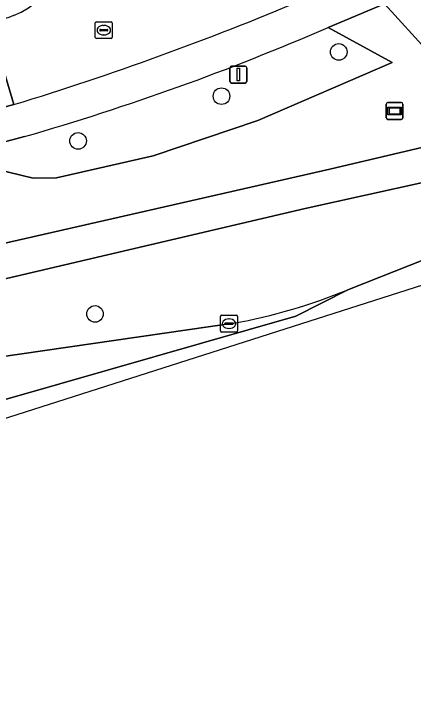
# Model space of a CAD drawing. Extents: x 162542 to 163147, y 380779 to 381521.
# Drawn here: x 162963.26 to 162986.83, y 380848.61 to 380889.76 of the extents above; entities that cross this region are included whole.
import ezdxf

# ---------------------------------------------------------------- set-up
doc = ezdxf.new("R2010")
doc.units = 0
for name, color, linetype in [('IMGEO_Berm_groen', 7, 'Continuous'), ('IMGEO_Boom', 7, 'Continuous'), ('IMGEO_Fietspad_gesloten', 7, 'Continuous'), ('IMGEO_Kolk', 7, 'Continuous'), ('IMGEO_Lichtmast', 7, 'Continuous'), ('IMGEO_Parkeervlak_open', 7, 'Continuous'), ('IMGEO_Rijbaan_lokaal_gesloten', 7, 'Continuous'), ('IMGEO_Rijbaan_lokaal_open', 7, 'Continuous'), ('IMGEO_Rioolput', 7, 'Continuous'), ('IMGEO_Verklikker', 7, 'Continuous'), ('IMGEO_Voetpad_open', 7, 'Continuous')]:
    doc.layers.add(name, color=color, linetype=linetype)

msp = doc.modelspace()

# ---------------------------------------------------------------- linework, layer by layer
at = {"layer": 'IMGEO_Berm_groen'}
for points in [[(163032.825, 380915.056), (163028.14, 380916.069), (163027.704, 380916.494), (163026.398, 380915.446), (163026.852, 380914.875), (163029.222, 380911.894), (163015.639, 380901.782), (163005.135, 380895.121), (163000, 380892.279), (162996.571, 380890.66), (162994.351, 380889.858), (162987.769, 380887.481), (162985.147, 380890.359), (162981.807, 380888.959), (162985.587, 380886.894), (162977.653, 380883.468), (162971.484, 380881.387), (162965.784, 380880.08), (162964.388, 380880.068), (162962.192, 380880.601), (162961.24, 380881.122), (162960.574, 380881.637), (162957.747, 380880.857), (162952.326, 380879.386)], [(162985.147, 380890.359), (162987.769, 380887.481), (162994.351, 380889.858), (162992.626, 380893.488)], [(162985.587, 380886.894), (162981.807, 380888.959)], [(162963.894, 380882.524), (162960.574, 380881.637), (162961.24, 380881.122), (162962.192, 380880.601), (162964.388, 380880.068), (162965.784, 380880.08), (162971.484, 380881.387), (162977.653, 380883.468), (162985.587, 380886.894)], [(162943.586, 380871.808), (162948.634, 380873.022), (162981.91, 380880.599), (162998.029, 380884.384), (163000, 380884.843)], [(163000, 380882.564), (162998.274, 380882.204), (162980.452, 380878.271), (162960.87, 380873.691), (162944.079, 380869.631)], [(162982.977, 380873.478), (162987.597, 380875.302), (162996.092, 380879.027)], [(162960.845, 380869.284), (162976.218, 380871.503)]]:
    msp.add_lwpolyline(points, dxfattribs=at)
for centre, radius, start, end in [((162923.416, 381023.352), 146.529, 286.03623, 293.48404), ((162970.328, 380904.212), 33.235, 280.2073, 292.3697)]:
    msp.add_arc(centre, radius, start, end, dxfattribs=at)
at = {"layer": 'IMGEO_Boom'}
for centre in [(162982.439, 380887.514), (162975.516, 380884.903), (162967.049, 380882.264), (162968.049, 380872.054)]:
    msp.add_circle(centre, 0.489, dxfattribs=at)
at = {"layer": 'IMGEO_Fietspad_gesloten'}
for points in [[(163000, 380884.843), (162998.029, 380884.384), (162981.91, 380880.599), (162948.634, 380873.022), (162943.586, 380871.808)], [(162980.452, 380878.271), (162998.274, 380882.204), (163000, 380882.564)], [(162944.079, 380869.631), (162960.87, 380873.691), (162980.452, 380878.271)]]:
    msp.add_lwpolyline(points, dxfattribs=at)
at = {"layer": 'IMGEO_Kolk'}
for p, q in [((162975.461, 380871.048), (162975.461, 380871.9)), ((162975.536, 380871.974), (162976.388, 380871.974)), ((162975.949, 380871.754), (162975.974, 380871.754)), ((162976.462, 380871.9), (162976.462, 380871.048)), ((162975.72, 380871.468), (162975.72, 380871.48)), ((162976.158, 380871.431), (162975.76, 380871.431)), ((162975.763, 380871.517), (162976.161, 380871.517)), ((162976.204, 380871.48), (162976.204, 380871.468)), ((162976.388, 380870.974), (162975.536, 380870.974)), ((162975.972, 380871.194), (162975.947, 380871.194))]:
    msp.add_line(p, q, dxfattribs=at)
for points in [[(162975.461, 380871.048), (162975.461, 380871.9)], [(162975.536, 380871.974), (162976.388, 380871.974)], [(162976.462, 380871.9), (162976.462, 380871.048)], [(162976.388, 380870.974), (162975.536, 380870.974)]]:
    msp.add_lwpolyline(points, dxfattribs=at)
for centre, radius, start, end in [((162975.538, 380871.898), 0.0765, 91.552, 178.448), ((162975.538, 380871.898), 0.0765, 91.552, 178.448), ((162976.386, 380871.898), 0.0765, 1.552, 88.448), ((162976.386, 380871.898), 0.0765, 1.552, 88.448), ((162975.76, 380871.477), 0.0403, 85.8775, 175.7526), ((162975.757, 380871.467), 0.0366, 178.938, 274.7102), ((162976.161, 380871.474), 0.043, 264.8664, 352.4533), ((162976.165, 380871.479), 0.0386, 1.7309, 96.639), ((162975.538, 380871.05), 0.0765, 181.552, 268.448), ((162975.538, 380871.05), 0.0765, 181.552, 268.448), ((162976.386, 380871.05), 0.0765, 271.552, 358.448), ((162976.386, 380871.05), 0.0765, 271.552, 358.448)]:
    msp.add_arc(centre, radius, start, end, dxfattribs=at)
for centre, major_axis, ratio, start_param, end_param in [((162975.948, 380871.474), (-0.387, 0.002), 0.722429, 4.712389, 7.853982), ((162975.973, 380871.474), (-0.39, 0.002), 0.717154, 1.570796, 4.712389)]:
    msp.add_ellipse(centre, major_axis=major_axis, ratio=ratio, start_param=start_param, end_param=end_param, dxfattribs=at)
at = {"layer": 'IMGEO_Lichtmast'}
for p, q in [((162976.016, 380885.779), (162976.016, 380886.579)), ((162976.016, 380886.579), (162976.016, 380885.779)), ((162976.116, 380886.679), (162976.906, 380886.679)), ((162976.906, 380886.679), (162976.116, 380886.679)), ((162977.006, 380886.579), (162977.006, 380885.779)), ((162977.006, 380885.779), (162977.006, 380886.579)), ((162976.906, 380885.679), (162976.116, 380885.679)), ((162976.116, 380885.679), (162976.906, 380885.679))]:
    msp.add_line(p, q, dxfattribs=at)
msp.add_lwpolyline([(162976.436, 380886.554), (162976.586, 380886.554), (162976.586, 380885.804), (162976.436, 380885.804), (162976.436, 380886.554)], dxfattribs=at)
for centre, start, end in [((162976.116, 380886.579), 90, 180), ((162976.116, 380886.579), 90, 180), ((162976.906, 380886.579), 0, 90), ((162976.906, 380886.579), 360, 90), ((162976.116, 380885.779), 180, 270), ((162976.116, 380885.779), 180, 270), ((162976.906, 380885.779), 270, 0), ((162976.906, 380885.779), 270, 0)]:
    msp.add_arc(centre, 0.1, start, end, dxfattribs=at)
at = {"layer": 'IMGEO_Parkeervlak_open'}
for points in [[(162981.807, 380888.959), (162985.147, 380890.359)], [(162963.261, 380884.408), (162959.71, 380883.443), (162957.337, 380882.829), (162948.536, 380880.483), (162948.733, 380880.486)], [(162952.326, 380879.386), (162957.747, 380880.857), (162960.574, 380881.637), (162963.894, 380882.524)]]:
    msp.add_lwpolyline(points, dxfattribs=at)
for centre, radius, start, end in [((162911.249, 381054.475), 177.842, 287.00523, 292.85031), ((162923.416, 381023.352), 146.529, 286.03623, 293.48404)]:
    msp.add_arc(centre, radius, start, end, dxfattribs=at)
at = {"layer": 'IMGEO_Rijbaan_lokaal_gesloten'}
for points in [[(162787.736, 380824.925), (162773.468, 380824.421), (162753.989, 380823.721), (162752.754, 380823.675), (162751.742, 380823.6), (162744.848, 380823.062), (162745.654, 380815.695), (162759.589, 380817.5), (162760.598, 380817.635), (162795.7, 380822.173), (162811.563, 380826.614), (162866.805, 380840.194), (162961.021, 380865.351), (162999.415, 380877.602), (163031.826, 380898.727), (163062.369, 380926.22)], [(162996.092, 380879.027), (162987.597, 380875.302), (162982.977, 380873.478), (162979.916, 380871.919), (162963.164, 380867.112), (162955.351, 380864.92), (162945.8, 380862.241), (162939.106, 380860.348), (162932.457, 380858.689), (162931.988, 380858.569), (162897.556, 380849.355)], [(162932.457, 380858.689), (162939.106, 380860.348), (162945.8, 380862.241), (162955.351, 380864.92), (162963.164, 380867.112), (162979.916, 380871.919), (162982.977, 380873.478)], [(162976.218, 380871.503), (162960.845, 380869.284)]]:
    msp.add_lwpolyline(points, dxfattribs=at)
msp.add_arc((162970.328, 380904.212), 33.235, 280.2073, 292.3697, dxfattribs=at)
at = {"layer": 'IMGEO_Rijbaan_lokaal_open'}
for points in [[(162963.226, 380889.656), (162962.964, 380889.555), (162961.81, 380889.219), (162963.261, 380884.408)], [(162959.71, 380883.443), (162963.261, 380884.408), (162961.81, 380889.219), (162940.543, 380883.433), (162923.585, 380878.855), (162923.462, 380878.822), (162924.723, 380874.074), (162924.902, 380874.121), (162926.218, 380874.472), (162927.206, 380874.686), (162928.207, 380874.818), (162928.995, 380874.863), (162929.358, 380874.849), (162932.427, 380875.697), (162936.217, 380876.74), (162941.412, 380878.122), (162945.116, 380879.111), (162945.222, 380878.939)]]:
    msp.add_lwpolyline(points, dxfattribs=at)
for centre, radius, start, end in [((162961.073, 380894.855), 5.627, 292.4998, 12.2317), ((162911.249, 381054.475), 177.842, 287.00523, 292.85031)]:
    msp.add_arc(centre, radius, start, end, dxfattribs=at)
at = {"layer": 'IMGEO_Rioolput'}
for p, q in [((162968.066, 380888.374), (162968.066, 380889.226)), ((162968.141, 380889.3), (162968.993, 380889.3)), ((162968.554, 380889.08), (162968.579, 380889.08)), ((162969.067, 380889.226), (162969.067, 380888.374)), ((162968.325, 380888.794), (162968.325, 380888.806)), ((162968.763, 380888.757), (162968.365, 380888.757)), ((162968.368, 380888.843), (162968.766, 380888.843)), ((162968.577, 380888.52), (162968.552, 380888.52)), ((162968.809, 380888.806), (162968.809, 380888.794)), ((162968.993, 380888.3), (162968.141, 380888.3))]:
    msp.add_line(p, q, dxfattribs=at)
for points in [[(162968.066, 380888.374), (162968.066, 380889.226)], [(162968.141, 380889.3), (162968.993, 380889.3)], [(162969.067, 380889.226), (162969.067, 380888.374)], [(162968.993, 380888.3), (162968.141, 380888.3)]]:
    msp.add_lwpolyline(points, dxfattribs=at)
for centre, radius, start, end in [((162968.143, 380889.224), 0.0765, 91.552, 178.448), ((162968.143, 380889.224), 0.0765, 91.552, 178.448), ((162968.991, 380889.224), 0.0765, 1.552, 88.448), ((162968.991, 380889.224), 0.0765, 1.552, 88.448), ((162968.365, 380888.803), 0.0403, 85.8775, 175.7526), ((162968.362, 380888.793), 0.0366, 178.938, 274.7102), ((162968.766, 380888.8), 0.043, 264.8664, 352.4533), ((162968.77, 380888.805), 0.0386, 1.7309, 96.639), ((162968.143, 380888.376), 0.0765, 181.552, 268.448), ((162968.143, 380888.376), 0.0765, 181.552, 268.448), ((162968.991, 380888.376), 0.0765, 271.552, 358.448), ((162968.991, 380888.376), 0.0765, 271.552, 358.448)]:
    msp.add_arc(centre, radius, start, end, dxfattribs=at)
for centre, major_axis, ratio, start_param, end_param in [((162968.553, 380888.8), (-0.387, 0.002), 0.722429, 4.712389, 7.853982), ((162968.578, 380888.8), (-0.39, 0.002), 0.717154, 1.570796, 4.712389)]:
    msp.add_ellipse(centre, major_axis=major_axis, ratio=ratio, start_param=start_param, end_param=end_param, dxfattribs=at)
at = {"layer": 'IMGEO_Verklikker'}
for p, q in [((162985.242, 380883.631), (162985.242, 380884.431)), ((162985.242, 380884.431), (162985.242, 380883.631)), ((162985.342, 380884.531), (162986.132, 380884.531)), ((162986.132, 380884.531), (162985.342, 380884.531)), ((162986.232, 380884.431), (162986.232, 380883.631)), ((162986.232, 380883.631), (162986.232, 380884.431)), ((162986.132, 380883.531), (162985.342, 380883.531)), ((162985.342, 380883.531), (162986.132, 380883.531))]:
    msp.add_line(p, q, dxfattribs=at)
for points in [[(162985.343, 380884.263), (162986.131, 380884.263), (162986.131, 380883.799), (162985.343, 380883.799), (162985.343, 380884.263)], [(162985.408, 380884.198), (162985.408, 380883.864), (162986.066, 380883.864), (162986.066, 380884.198), (162985.408, 380884.198)]]:
    msp.add_lwpolyline(points, dxfattribs=at)
for centre, start, end in [((162985.342, 380884.431), 90, 180), ((162985.342, 380884.431), 90, 180), ((162986.132, 380884.431), 0, 90), ((162986.132, 380884.431), 360, 90), ((162985.342, 380883.631), 180, 270), ((162985.342, 380883.631), 180, 270), ((162986.132, 380883.631), 270, 0), ((162986.132, 380883.631), 270, 0)]:
    msp.add_arc(centre, 0.1, start, end, dxfattribs=at)
at = {"layer": 'IMGEO_Voetpad_open'}
msp.add_arc((162961.073, 380894.855), 5.627, 292.4998, 12.2317, dxfattribs=at)

doc.saveas('drawing.dxf')
